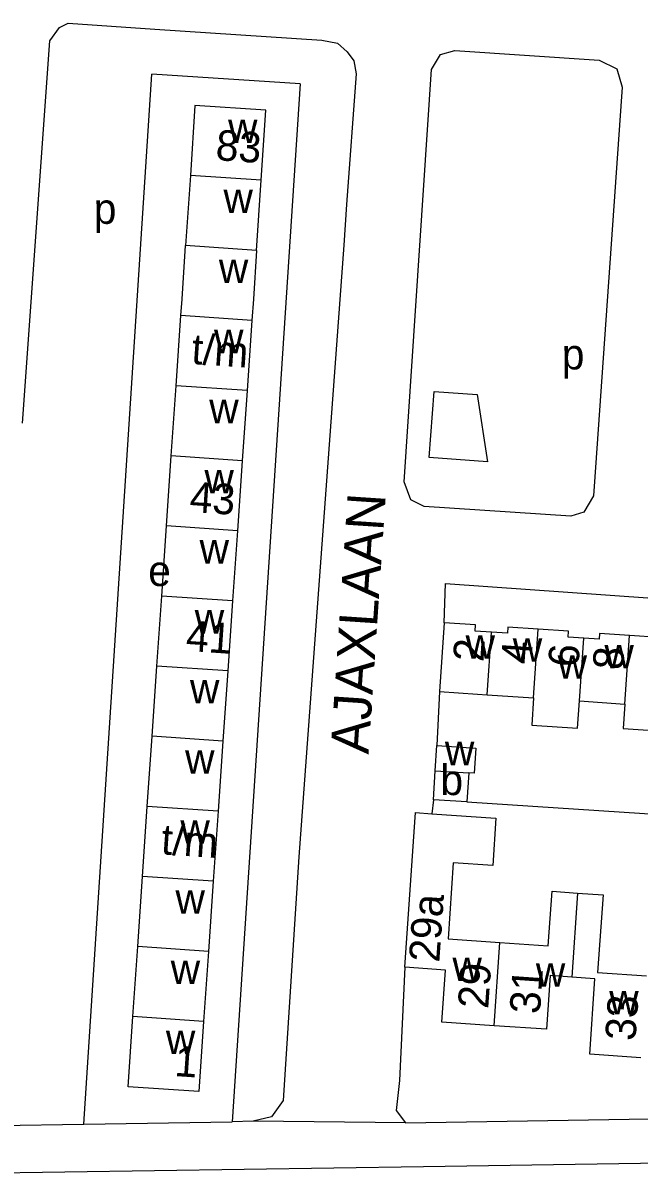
# Model space of a CAD drawing. Extents: x 161773 to 163836, y 384796 to 386521.
# Drawn here: x 162231.1 to 162311.9, y 385385.3 to 385536.2 of the extents above; entities that cross this region are included whole.
import ezdxf

# ---------------------------------------------------------------- set-up
doc = ezdxf.new("R2010")
doc.units = 0
for name, color, linetype in [('BLT_Basislijn', 7, 'Continuous'), ('BLT_Bebouwing', 7, 'Continuous'), ('BLT_Centroide', 7, 'Continuous'), ('BLT_Huisnummer', 7, 'Continuous'), ('BLT_Huisnummer_ tussenligend', 7, 'Continuous'), ('BLT_Huisnummer_reeks', 7, 'Continuous'), ('BLT_Onderverdeling_panden', 7, 'Continuous'), ('BLT_Straatnaam', 7, 'Continuous'), ('BLT_Vlakafsluiter', 7, 'Continuous')]:
    doc.layers.add(name, color=color, linetype=linetype)

msp = doc.modelspace()

# ---------------------------------------------------------------- linework, layer by layer
at = {"layer": 'BLT_Basislijn'}
for p, q in [((162239.06, 385391.72), (162247.98, 385529.52)), ((162273.54, 385512.44), (162273.19, 385507.08)), ((162285.76, 385448.52), (162285.4, 385441.41)), ((162284.96, 385434.28), (162284.74, 385432.48)), ((162289.35, 385434.02), (162414.03, 385425.83)), ((162239.06, 385391.72), (162258.5, 385392.05))]:
    msp.add_line(p, q, dxfattribs=at)
for points in [[(162230.98, 385483.73), (162234.59, 385533.9), (162235.86, 385535.65), (162236.97, 385536.24)], [(162236.97, 385536.24), (162248.36, 385535.45)], [(162248.36, 385535.45), (162270.29, 385533.99), (162272.37, 385533.58), (162273.62, 385532.45), (162274.5, 385531.26), (162274.79, 385529.56), (162273.54, 385512.44)], [(162305.95, 385474.19), (162304.67, 385472.03), (162302.96, 385471.52), (162283.73, 385472.8), (162281.96, 385473.68), (162281.11, 385476.04), (162284.67, 385530.15), (162285.88, 385532.11), (162287.76, 385532.64), (162306.72, 385531.38), (162309.01, 385530.23), (162309.72, 385527.8), (162305.95, 385474.19)], [(162267.45, 385528.26), (162247.98, 385529.52)], [(162267.45, 385528.26), (162258.5, 385392.05)], [(162273.19, 385507.08), (162267.26, 385426.81), (162265.23, 385394.83), (162263.69, 385392.69), (162261.27, 385392.11)], [(162286.37, 385457.54), (162286.51, 385462.67), (162432.3, 385452.38)], [(162281.2, 385412.32), (162280.51, 385397.47), (162280.04, 385393.54), (162281.27, 385391.93)], [(162281.27, 385391.93), (162404.08, 385393.94)], [(162227.85, 385391.57), (162239.06, 385391.72)], [(162261.27, 385392.11), (162258.5, 385392.05)], [(162491.39, 385389.88), (162477.53, 385388.68), (162443.23, 385388.4), (162414.61, 385388.14), (162283.63, 385386.13), (162154.1, 385384.19), (162114.46, 385383.57), (162055.94, 385383.24), (162018.32, 385384.67), (162015.46, 385385.35)]]:
    msp.add_lwpolyline(points, dxfattribs=at)
msp.add_lwpolyline([(162290.7, 385487.47), (162292.05, 385478.65), (162284.37, 385479.23), (162285.03, 385487.9)], close=True, dxfattribs=at)
at = {"layer": 'BLT_Bebouwing'}
for p, q in [((162262.33, 385515.6), (162262.92, 385524.8)), ((162253.03, 385516.24), (162252.41, 385507.04)), ((162261.73, 385506.4), (162262.33, 385515.6)), ((162251.16, 385488.64), (162251.79, 385497.84)), ((162261.12, 385497.2), (162260.49, 385488)), ((162250.53, 385479.44), (162251.16, 385488.64)), ((162260.49, 385488), (162259.85, 385478.8)), ((162249.9, 385470.24), (162250.53, 385479.44)), ((162259.85, 385478.8), (162259.22, 385469.6)), ((162249.27, 385461.04), (162249.9, 385470.24)), ((162259.22, 385469.6), (162258.58, 385460.41)), ((162248.64, 385451.84), (162249.27, 385461.04)), ((162258.58, 385460.41), (162257.95, 385451.21)), ((162286.37, 385457.54), (162285.76, 385448.52)), ((162248.01, 385442.64), (162248.64, 385451.84)), ((162257.95, 385451.21), (162257.31, 385442.01)), ((162292.01, 385448.09), (162298.09, 385447.68)), ((162304.11, 385447.27), (162310.07, 385446.86)), ((162247.38, 385433.44), (162248.01, 385442.64)), ((162257.31, 385442.01), (162256.68, 385432.81)), ((162285.18, 385438.09), (162285.4, 385441.41)), ((162284.96, 385434.28), (162285.18, 385438.09)), ((162289.58, 385437.83), (162289.35, 385434.02)), ((162289.35, 385434.02), (162284.96, 385434.28)), ((162246.75, 385424.24), (162247.38, 385433.44)), ((162256.68, 385432.81), (162256.04, 385423.61)), ((162246.12, 385415.05), (162246.75, 385424.24)), ((162256.04, 385423.61), (162255.41, 385414.41)), ((162245.49, 385405.85), (162246.12, 385415.05)), ((162255.41, 385414.41), (162254.77, 385405.22))]:
    msp.add_line(p, q, dxfattribs=at)
for points in [[(162262.92, 385524.8), (162253.64, 385525.4), (162253.03, 385516.24)], [(162251.79, 385497.84), (162251.94, 385500), (162252.41, 385507.04)], [(162261.73, 385506.4), (162261.32, 385500), (162261.12, 385497.2)], [(162292.57, 385456.3), (162290.43, 385456.45), (162290.48, 385457.27), (162286.37, 385457.54)], [(162298.7, 385456.7), (162294.72, 385456.97), (162294.67, 385456.16), (162292.57, 385456.3)], [(162304.67, 385455.5), (162302.63, 385455.64), (162302.68, 385456.43), (162298.7, 385456.7)], [(162310.68, 385455.87), (162306.76, 385456.13), (162306.71, 385455.36), (162304.67, 385455.5)], [(162316.6, 385454.64), (162314.55, 385454.78), (162314.6, 385455.6), (162310.68, 385455.87)], [(162285.76, 385448.52), (162290.74, 385448.18), (162292.01, 385448.09)], [(162298.09, 385447.68), (162297.85, 385444.09), (162303.87, 385443.69), (162304.11, 385447.27)], [(162310.07, 385446.86), (162309.85, 385443.66), (162315.82, 385443.25), (162316.04, 385446.45)], [(162285.4, 385441.41), (162290.49, 385441.08), (162290.27, 385437.79), (162289.58, 385437.83)], [(162281.2, 385412.32), (162282.59, 385432.63), (162284.74, 385432.48)], [(162284.74, 385432.48), (162293.15, 385431.9), (162292.72, 385425.67), (162287.55, 385426.02), (162286.86, 385416.06), (162293.67, 385415.59)], [(162293.67, 385415.59), (162300.02, 385415.15), (162300.51, 385422.29), (162303.86, 385422.06)], [(162303.86, 385422.06), (162307.21, 385421.83), (162306.5, 385411.62), (162312.92, 385411.18)], [(162292.92, 385404.66), (162286.06, 385405.13), (162286.53, 385411.95), (162281.2, 385412.32)], [(162303.1, 385411.03), (162300.27, 385411.23), (162299.78, 385404.18), (162292.92, 385404.66)], [(162312.18, 385400.46), (162305.47, 385400.92), (162306.15, 385410.82), (162303.1, 385411.03)], [(162254.77, 385405.22), (162254.14, 385396.02), (162244.86, 385396.65), (162245.49, 385405.85)]]:
    msp.add_lwpolyline(points, dxfattribs=at)
at = {"layer": 'BLT_Onderverdeling_panden'}
for p, q in [((162262.33, 385515.6), (162253.03, 385516.24)), ((162261.73, 385506.4), (162252.41, 385507.04)), ((162261.12, 385497.2), (162251.79, 385497.84)), ((162260.49, 385488), (162251.16, 385488.64)), ((162259.85, 385478.8), (162250.53, 385479.44)), ((162259.22, 385469.6), (162249.9, 385470.24)), ((162258.58, 385460.41), (162249.27, 385461.04)), ((162298.09, 385447.68), (162298.7, 385456.7)), ((162292.01, 385448.09), (162292.57, 385456.3)), ((162304.11, 385447.27), (162304.67, 385455.5)), ((162310.07, 385446.86), (162310.68, 385455.87)), ((162257.95, 385451.21), (162248.64, 385451.84)), ((162257.31, 385442.01), (162248.01, 385442.64)), ((162285.18, 385438.09), (162289.58, 385437.83)), ((162256.68, 385432.81), (162247.38, 385433.44)), ((162256.04, 385423.61), (162246.75, 385424.24)), ((162303.86, 385422.06), (162303.1, 385411.03)), ((162255.41, 385414.41), (162246.12, 385415.05)), ((162292.92, 385404.66), (162293.67, 385415.59)), ((162254.77, 385405.22), (162245.49, 385405.85))]:
    msp.add_line(p, q, dxfattribs=at)
at = {"layer": 'BLT_Vlakafsluiter'}
msp.add_line((162281.27, 385391.93), (162261.27, 385392.11), dxfattribs=at)

# ---------------------------------------------------------------- texts
at = {"layer": 'BLT_Centroide'}
for s, p in [('w', (162257.98, 385520.5)), ('w', (162257.38, 385511.31)), ('p', (162240.35, 385509.88)), ('w', (162256.77, 385502.12)), ('w', (162256.14, 385492.91)), ('p', (162301.79, 385490.78)), ('w', (162255.51, 385483.72)), ('w', (162254.88, 385474.53)), ('w', (162254.24, 385465.31)), ('e', (162247.5, 385462.35)), ('w', (162253.61, 385456.12)), ('w', (162289.16, 385452.81)), ('w', (162295.36, 385452.41)), ('w', (162307.39, 385451.56)), ('w', (162301.25, 385450.2)), ('w', (162252.98, 385446.94)), ('w', (162286.45, 385438.84)), ('w', (162252.34, 385437.72)), ('b', (162285.86, 385434.92)), ('w', (162251.72, 385428.53)), ('w', (162251.08, 385419.34)), ('w', (162250.45, 385410.12)), ('w', (162287.44, 385410.53)), ('w', (162298.39, 385409.77)), ('w', (162308.02, 385406.14)), ('w', (162249.82, 385400.94))]:
    msp.add_text(s, height=4, dxfattribs=at).set_placement(p)
at = {"layer": 'BLT_Huisnummer'}
for s, rotation, p in [('2', 86.1118, (162291.5, 385452.34)), ('6', 86.1149, (162303.98, 385451.63)), ('33', 86.0724, (162311.46, 385402.6))]:
    msp.add_text(s, height=4, rotation=rotation, dxfattribs=at).set_placement(p)
at = {"layer": 'BLT_Huisnummer_ tussenligend'}
for s, rotation, p in [('4', 86.1118, (162297.8, 385452.02)), ('8', 86.1149, (162309.83, 385451.27)), ('31', 86.0604, (162298.92, 385406.12))]:
    msp.add_text(s, height=4, rotation=rotation, dxfattribs=at).set_placement(p)
at = {"layer": 'BLT_Huisnummer_reeks'}
for s, rotation, p in [('83', 356.1019, (162256.28, 385518.26)), ('t/m', 356.1013, (162253.1, 385491.51)), ('43', 356.0968, (162252.85, 385472.09)), ('41', 356.0977, (162252.37, 385453.86)), ('t/m', 356.0994, (162249.12, 385427.16)), ('29a', 86.0682, (162285.71, 385412.89)), ('29', 86.0689, (162292.13, 385406.81)), ('1', 356.0908, (162250.87, 385398.06))]:
    msp.add_text(s, height=4, rotation=rotation, dxfattribs=at).set_placement(p)
at = {"layer": 'BLT_Straatnaam'}
msp.add_text('AJAXLAAN', height=5, rotation=86.1925, dxfattribs=at).set_placement((162276.42, 385440.23))

doc.saveas('drawing.dxf')
